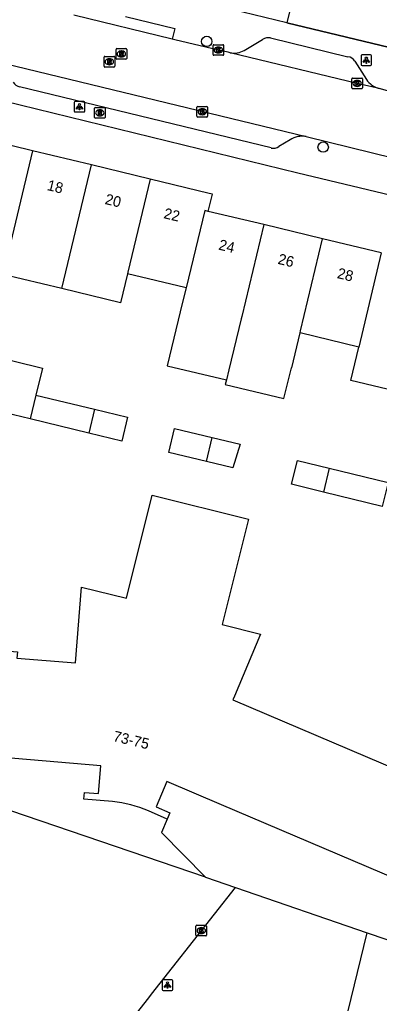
# Model space of a CAD drawing. Extents: x 162812 to 163818, y 381639 to 382470.
# Drawn here: x 163602.8 to 163636.7, y 381999.1 to 382091.8 of the extents above; entities that cross this region are included whole.
import ezdxf

# ---------------------------------------------------------------- set-up
doc = ezdxf.new("R2010")
doc.units = 0
for name, color, linetype in [('IMGEO_Boom', 7, 'Continuous'), ('IMGEO_Groenvoorziening', 7, 'Continuous'), ('IMGEO_Kolk', 7, 'Continuous'), ('IMGEO_Lichtpunt', 7, 'Continuous'), ('IMGEO_Muur', 7, 'Continuous'), ('IMGEO_Pand', 7, 'Continuous'), ('IMGEO_Pand_nummerreeks', 7, 'Continuous'), ('IMGEO_Rijbaan_lokaal_open', 7, 'Continuous'), ('IMGEO_Rioolput', 7, 'Continuous'), ('IMGEO_Voetpad_open', 7, 'Continuous')]:
    doc.layers.add(name, color=color, linetype=linetype)

msp = doc.modelspace()

# ---------------------------------------------------------------- linework, layer by layer
at = {"layer": 'IMGEO_Boom'}
for centre in [(163620.462, 382089.704), (163631.443, 382079.762)]:
    msp.add_circle(centre, 0.489, dxfattribs=at)
at = {"layer": 'IMGEO_Groenvoorziening'}
for points in [[(163623.164, 382010.056), (163635.601, 382005.793)], [(163646.249, 381986.222), (163635.961, 381990.663), (163632.281, 381992.245), (163635.601, 382005.793)], [(163635.601, 382005.793), (163644.197, 382002.846)]]:
    msp.add_lwpolyline(points, dxfattribs=at)
at = {"layer": 'IMGEO_Kolk'}
for p, q in [((163621.06, 382088.472), (163621.06, 382089.324)), ((163621.135, 382089.398), (163621.987, 382089.398)), ((163621.548, 382089.178), (163621.573, 382089.178)), ((163622.061, 382089.324), (163622.061, 382088.472)), ((163621.987, 382088.398), (163621.135, 382088.398)), ((163621.571, 382088.618), (163621.546, 382088.618)), ((163634.15, 382085.329), (163634.15, 382086.181)), ((163634.225, 382086.255), (163635.077, 382086.255)), ((163635.151, 382086.181), (163635.151, 382085.329)), ((163635.077, 382085.255), (163634.225, 382085.255)), ((163634.661, 382085.475), (163634.636, 382085.475)), ((163634.638, 382086.035), (163634.663, 382086.035)), ((163619.545, 382082.655), (163619.545, 382083.507)), ((163619.62, 382083.581), (163620.472, 382083.581)), ((163620.033, 382083.361), (163620.058, 382083.361)), ((163620.546, 382083.507), (163620.546, 382082.655)), ((163620.472, 382082.581), (163619.62, 382082.581)), ((163620.056, 382082.801), (163620.031, 382082.801)), ((163619.522, 382006.485), (163620.374, 382006.485)), ((163619.447, 382005.559), (163619.447, 382006.411)), ((163619.958, 382005.705), (163619.933, 382005.705)), ((163619.935, 382006.265), (163619.96, 382006.265)), ((163620.448, 382006.411), (163620.448, 382005.559)), ((163620.374, 382005.485), (163619.522, 382005.485))]:
    msp.add_line(p, q, dxfattribs=at)
for points in [[(163621.06, 382088.472), (163621.06, 382089.324)], [(163621.135, 382089.398), (163621.987, 382089.398)], [(163621.381, 382089.098), (163621.504, 382089.098), (163621.504, 382088.947), (163621.634, 382089.098), (163621.798, 382089.098), (163621.652, 382088.947), (163621.805, 382088.698), (163621.653, 382088.698), (163621.568, 382088.862), (163621.504, 382088.795), (163621.504, 382088.698), (163621.381, 382088.698), (163621.381, 382089.098)], [(163622.061, 382089.324), (163622.061, 382088.472)], [(163621.987, 382088.398), (163621.135, 382088.398)], [(163634.15, 382085.329), (163634.15, 382086.181)], [(163634.225, 382086.255), (163635.077, 382086.255)], [(163635.151, 382086.181), (163635.151, 382085.329)], [(163635.077, 382085.255), (163634.225, 382085.255)], [(163634.471, 382085.955), (163634.594, 382085.955), (163634.594, 382085.804), (163634.724, 382085.955), (163634.888, 382085.955), (163634.742, 382085.804), (163634.895, 382085.555), (163634.743, 382085.555), (163634.658, 382085.719), (163634.594, 382085.652), (163634.594, 382085.555), (163634.471, 382085.555), (163634.471, 382085.955)], [(163619.545, 382082.655), (163619.545, 382083.507)], [(163619.62, 382083.581), (163620.472, 382083.581)], [(163620.546, 382083.507), (163620.546, 382082.655)], [(163620.472, 382082.581), (163619.62, 382082.581)], [(163619.866, 382083.281), (163619.989, 382083.281), (163619.989, 382083.13), (163620.119, 382083.281), (163620.283, 382083.281), (163620.137, 382083.13), (163620.29, 382082.881), (163620.138, 382082.881), (163620.053, 382083.045), (163619.989, 382082.978), (163619.989, 382082.881), (163619.866, 382082.881), (163619.866, 382083.281)], [(163619.522, 382006.485), (163620.374, 382006.485)], [(163619.447, 382005.559), (163619.447, 382006.411)], [(163619.768, 382006.185), (163619.891, 382006.185), (163619.891, 382006.034), (163620.021, 382006.185), (163620.185, 382006.185), (163620.039, 382006.034), (163620.192, 382005.785), (163620.04, 382005.785), (163619.955, 382005.949), (163619.891, 382005.882), (163619.891, 382005.785), (163619.768, 382005.785), (163619.768, 382006.185)], [(163620.448, 382006.411), (163620.448, 382005.559)], [(163620.374, 382005.485), (163619.522, 382005.485)]]:
    msp.add_lwpolyline(points, dxfattribs=at)
for centre, start, end in [((163621.137, 382089.322), 91.55205, 178.44795), ((163621.137, 382089.322), 91.55205, 178.44795), ((163621.985, 382089.322), 1.55205, 88.44795), ((163621.985, 382089.322), 1.55205, 88.44795), ((163621.137, 382088.474), 181.55205, 268.44795), ((163621.137, 382088.474), 181.55205, 268.44795), ((163621.985, 382088.474), 271.55205, 358.44795), ((163621.985, 382088.474), 271.55205, 358.44795), ((163634.227, 382086.179), 91.55205, 178.44795), ((163634.227, 382086.179), 91.55205, 178.44795), ((163635.075, 382086.179), 1.55205, 88.44795), ((163635.075, 382086.179), 1.55205, 88.44795), ((163634.227, 382085.331), 181.55205, 268.44795), ((163634.227, 382085.331), 181.55205, 268.44795), ((163635.075, 382085.331), 271.55205, 358.44795), ((163635.075, 382085.331), 271.55205, 358.44795), ((163619.622, 382083.505), 91.55205, 178.44795), ((163619.622, 382083.505), 91.55205, 178.44795), ((163620.47, 382083.505), 1.55205, 88.44795), ((163620.47, 382083.505), 1.55205, 88.44795), ((163619.622, 382082.657), 181.55205, 268.44795), ((163619.622, 382082.657), 181.55205, 268.44795), ((163620.47, 382082.657), 271.55205, 358.44795), ((163620.47, 382082.657), 271.55205, 358.44795), ((163619.524, 382006.409), 91.55205, 178.44795), ((163619.524, 382006.409), 91.55205, 178.44795), ((163620.372, 382006.409), 1.55205, 88.44795), ((163620.372, 382006.409), 1.55205, 88.44795), ((163619.524, 382005.561), 181.55205, 268.44795), ((163619.524, 382005.561), 181.55205, 268.44795), ((163620.372, 382005.561), 271.55205, 358.44795), ((163620.372, 382005.561), 271.55205, 358.44795)]:
    msp.add_arc(centre, 0.0765, start, end, dxfattribs=at)
for centre, major_axis, ratio, start_param, end_param in [((163621.547, 382088.898), (-0.387, 0.002), 0.722429, 4.712389, 7.853982), ((163621.572, 382088.898), (-0.39, 0.002), 0.717154, 1.570796, 4.712389), ((163634.637, 382085.755), (-0.387, 0.002), 0.722429, 4.712389, 7.853982), ((163634.662, 382085.755), (-0.39, 0.002), 0.717154, 1.570796, 4.712389), ((163620.032, 382083.081), (-0.387, 0.002), 0.722429, 4.712389, 7.853982), ((163620.057, 382083.081), (-0.39, 0.002), 0.717154, 1.570796, 4.712389), ((163619.934, 382005.985), (-0.387, 0.002), 0.722429, 4.712389, 7.853982), ((163619.959, 382005.985), (-0.39, 0.002), 0.717154, 1.570796, 4.712389)]:
    msp.add_ellipse(centre, major_axis=major_axis, ratio=ratio, start_param=start_param, end_param=end_param, dxfattribs=at)
at = {"layer": 'IMGEO_Lichtpunt'}
for p, q in [((163635.013, 382088.34), (163635.013, 382087.533)), ((163635.013, 382088.34), (163635.013, 382087.533)), ((163635.915, 382088.435), (163635.107, 382088.435)), ((163635.915, 382088.435), (163635.107, 382088.435)), ((163636.009, 382087.533), (163636.009, 382088.34)), ((163636.009, 382087.533), (163636.009, 382088.34)), ((163635.107, 382087.439), (163635.915, 382087.439)), ((163635.107, 382087.439), (163635.915, 382087.439)), ((163607.971, 382083.962), (163607.971, 382083.155)), ((163607.971, 382083.962), (163607.971, 382083.155)), ((163608.873, 382084.057), (163608.065, 382084.057)), ((163608.873, 382084.057), (163608.065, 382084.057)), ((163608.967, 382083.155), (163608.967, 382083.962)), ((163608.967, 382083.155), (163608.967, 382083.962)), ((163608.065, 382083.061), (163608.873, 382083.061)), ((163608.065, 382083.061), (163608.873, 382083.061)), ((163616.272, 382001.263), (163616.272, 382000.456)), ((163616.272, 382001.263), (163616.272, 382000.456)), ((163617.174, 382001.358), (163616.366, 382001.358)), ((163617.174, 382001.358), (163616.366, 382001.358)), ((163617.268, 382000.456), (163617.268, 382001.263)), ((163617.268, 382000.456), (163617.268, 382001.263)), ((163616.366, 382000.362), (163617.174, 382000.362)), ((163616.366, 382000.362), (163617.174, 382000.362))]:
    msp.add_line(p, q, dxfattribs=at)
for points in [[(163635.387, 382088.004), (163635.426, 382087.976), (163635.238, 382087.714), (163635.2, 382087.741), (163635.387, 382088.004)], [(163635.489, 382087.956), (163635.536, 382087.956), (163635.536, 382087.634), (163635.489, 382087.634), (163635.489, 382087.956)], [(163635.599, 382087.976), (163635.637, 382088.003), (163635.824, 382087.741), (163635.785, 382087.713), (163635.599, 382087.976)], [(163608.345, 382083.626), (163608.384, 382083.598), (163608.196, 382083.336), (163608.158, 382083.363), (163608.345, 382083.626)], [(163608.447, 382083.578), (163608.494, 382083.578), (163608.494, 382083.256), (163608.447, 382083.256), (163608.447, 382083.578)], [(163608.557, 382083.598), (163608.595, 382083.625), (163608.782, 382083.363), (163608.743, 382083.335), (163608.557, 382083.598)], [(163616.646, 382000.927), (163616.685, 382000.899), (163616.497, 382000.637), (163616.459, 382000.664), (163616.646, 382000.927)], [(163616.748, 382000.879), (163616.795, 382000.879), (163616.795, 382000.557), (163616.748, 382000.557), (163616.748, 382000.879)], [(163616.858, 382000.899), (163616.896, 382000.926), (163617.083, 382000.664), (163617.044, 382000.636), (163616.858, 382000.899)]]:
    msp.add_lwpolyline(points, dxfattribs=at)
for centre in [(163635.512, 382088.138), (163608.47, 382083.76), (163616.771, 382001.061)]:
    msp.add_circle(centre, 0.0994, dxfattribs=at)
for centre, start, end in [((163635.107, 382088.34), 90, 180), ((163635.107, 382088.34), 90, 180), ((163635.915, 382088.34), 0, 90), ((163635.915, 382088.34), 0, 90), ((163635.107, 382087.533), 180, 270), ((163635.107, 382087.533), 180, 270), ((163635.915, 382087.533), 270, 0), ((163635.915, 382087.533), 270, 360), ((163608.065, 382083.962), 90, 180), ((163608.065, 382083.962), 90, 180), ((163608.873, 382083.962), 0, 90), ((163608.873, 382083.962), 0, 90), ((163608.065, 382083.155), 180, 270), ((163608.065, 382083.155), 180, 270), ((163608.873, 382083.155), 270, 0), ((163608.873, 382083.155), 270, 360), ((163616.366, 382001.263), 90, 180), ((163616.366, 382001.263), 90, 180), ((163617.174, 382001.263), 0, 90), ((163617.174, 382001.263), 0, 90), ((163616.366, 382000.456), 180, 270), ((163616.366, 382000.456), 180, 270), ((163617.174, 382000.456), 270, 0), ((163617.174, 382000.456), 270, 360)]:
    msp.add_arc(centre, 0.0946, start, end, dxfattribs=at)
at = {"layer": 'IMGEO_Muur'}
msp.add_lwpolyline([(163639.281, 382088.766), (163628.015, 382091.45)], dxfattribs=at)
at = {"layer": 'IMGEO_Pand'}
for points in [[(163629.558, 382097.802), (163628.015, 382091.45)], [(163628.015, 382091.45), (163620.752, 382093.227)], [(163604.039, 382079.413), (163598.504, 382080.746), (163597.286, 382075.691), (163596.129, 382075.97)], [(163604.039, 382079.413), (163601.288, 382067.934), (163601.248, 382067.772)], [(163609.599, 382078.073), (163604.039, 382079.413)], [(163606.789, 382066.436), (163609.599, 382078.073)], [(163615.14, 382076.738), (163609.599, 382078.073)], [(163615.14, 382076.738), (163613.012, 382067.971), (163612.979, 382067.836)], [(163620.608, 382073.706), (163620.995, 382075.328), (163620.691, 382075.401), (163615.14, 382076.738)], [(163620.608, 382073.706), (163620.295, 382073.781), (163618.516, 382066.502)], [(163625.84, 382072.453), (163620.608, 382073.706)], [(163625.84, 382072.453), (163623.762, 382063.792), (163623.715, 382063.601), (163622.544, 382058.79), (163622.313, 382057.833)], [(163631.382, 382071.125), (163625.84, 382072.453)], [(163629.266, 382062.263), (163629.311, 382062.447), (163631.382, 382071.125)], [(163636.926, 382069.797), (163631.382, 382071.125)], [(163636.926, 382069.797), (163634.809, 382060.927)], [(163606.789, 382066.436), (163601.248, 382067.772)], [(163612.979, 382067.836), (163612.32, 382065.102), (163606.789, 382066.436)], [(163618.516, 382066.502), (163618.402, 382066.529), (163612.979, 382067.836)], [(163618.516, 382066.502), (163618.184, 382065.145), (163616.742, 382059.177), (163622.313, 382057.833)], [(163622.313, 382057.833), (163622.212, 382057.416), (163627.743, 382056.082), (163628.444, 382058.988), (163628.483, 382058.979), (163629.266, 382062.263)], [(163634.809, 382060.927), (163629.266, 382062.263)], [(163603.802, 382054.16), (163598.289, 382055.487), (163599.47, 382060.292)], [(163599.47, 382060.292), (163604.971, 382058.948), (163604.352, 382056.413)], [(163639.584, 382056.452), (163634.042, 382057.788), (163634.809, 382060.927)], [(163604.352, 382056.413), (163603.802, 382054.16)], [(163604.352, 382056.413), (163609.885, 382055.087)], [(163609.885, 382055.087), (163612.997, 382054.341), (163612.454, 382052.077), (163609.337, 382052.827)], [(163609.885, 382055.087), (163609.337, 382052.827)], [(163609.337, 382052.827), (163603.802, 382054.16)], [(163620.427, 382050.157), (163616.88, 382051.011), (163617.433, 382053.277), (163620.982, 382052.427)], [(163620.982, 382052.427), (163623.622, 382051.794), (163622.929, 382049.555), (163620.427, 382050.157)], [(163620.427, 382050.157), (163620.982, 382052.427)], [(163631.474, 382047.277), (163628.462, 382048.013), (163629.012, 382050.264), (163632.024, 382049.528)], [(163632.024, 382049.528), (163637.565, 382048.174), (163637.016, 382045.923), (163631.474, 382047.277)], [(163632.024, 382049.528), (163631.474, 382047.277)], [(163602.38, 382022.18), (163601.918, 382022.218), (163601.846, 382021.347), (163598.732, 382021.603), (163598.8, 382022.442), (163589.879, 382023.175), (163590.655, 382032.626), (163599.512, 382031.898), (163599.562, 382032.495), (163602.606, 382032.245), (163602.557, 382031.641), (163608.079, 382031.187), (163608.666, 382038.338), (163612.892, 382037.281), (163615.321, 382046.999), (163624.393, 382044.731), (163621.911, 382034.802), (163625.548, 382033.892), (163623.074, 382028.073), (163622.926, 382027.725), (163644.934, 382018.364)], [(163611.579, 382018.143), (163608.885, 382018.364), (163608.937, 382018.991), (163610.27, 382018.881), (163610.486, 382021.513), (163602.38, 382022.18)], [(163641.212, 382009.612), (163621.865, 382017.841), (163616.708, 382020.035), (163615.687, 382017.636), (163616.99, 382017.081), (163616.74, 382016.494)], [(163616.74, 382016.494), (163614.965, 382017.249)]]:
    msp.add_lwpolyline(points, dxfattribs=at)
msp.add_arc((163610.334, 382006.568), 11.642, 66.55912, 83.86049, dxfattribs=at)
at = {"layer": 'IMGEO_Rijbaan_lokaal_open'}
for points in [[(163617.198, 382089.924), (163607.936, 382092.165)], [(163622.66, 382088.645), (163622.47, 382088.691), (163621.56, 382088.897), (163617.451, 382089.866), (163617.198, 382089.924)], [(163636.73, 382085.267), (163634.65, 382085.754), (163622.66, 382088.645)], [(163600.372, 382087.87), (163629.841, 382080.749)], [(163637.726, 382084.988), (163636.73, 382085.267)], [(163629.841, 382080.749), (163664.817, 382072.158), (163666.019, 382071.717)], [(163620.346, 382011.016), (163602.001, 382017.266)], [(163620.346, 382011.016), (163623.164, 382010.056)], [(163611.174, 381994.789), (163615.009, 381999.672), (163615.267, 382000), (163623.164, 382010.056)]]:
    msp.add_lwpolyline(points, dxfattribs=at)
at = {"layer": 'IMGEO_Rioolput'}
for p, q in [((163611.914, 382088.107), (163611.914, 382088.959)), ((163611.989, 382089.033), (163612.841, 382089.033)), ((163612.915, 382088.959), (163612.915, 382088.107)), ((163610.782, 382087.366), (163610.782, 382088.218)), ((163610.857, 382088.292), (163611.709, 382088.292)), ((163611.27, 382088.072), (163611.295, 382088.072)), ((163611.783, 382088.218), (163611.783, 382087.366)), ((163612.841, 382088.033), (163611.989, 382088.033)), ((163612.425, 382088.253), (163612.4, 382088.253)), ((163612.402, 382088.813), (163612.427, 382088.813)), ((163611.709, 382087.292), (163610.857, 382087.292)), ((163611.293, 382087.512), (163611.268, 382087.512)), ((163609.887, 382082.555), (163609.887, 382083.407)), ((163609.962, 382083.481), (163610.814, 382083.481)), ((163610.888, 382083.407), (163610.888, 382082.555)), ((163610.814, 382082.481), (163609.962, 382082.481)), ((163610.398, 382082.701), (163610.373, 382082.701)), ((163610.375, 382083.261), (163610.4, 382083.261))]:
    msp.add_line(p, q, dxfattribs=at)
for points in [[(163611.914, 382088.107), (163611.914, 382088.959)], [(163611.989, 382089.033), (163612.841, 382089.033)], [(163612.915, 382088.959), (163612.915, 382088.107)], [(163610.782, 382087.366), (163610.782, 382088.218)], [(163610.857, 382088.292), (163611.709, 382088.292)], [(163611.371, 382087.99), (163611.119, 382087.992), (163611.119, 382087.592)], [(163611.783, 382088.218), (163611.783, 382087.366)], [(163612.841, 382088.033), (163611.989, 382088.033)], [(163612.503, 382088.731), (163612.251, 382088.733), (163612.251, 382088.333)], [(163612.251, 382088.333), (163612.375, 382088.333), (163612.375, 382088.495), (163612.386, 382088.495)], [(163612.429, 382088.652), (163612.375, 382088.652), (163612.375, 382088.571)], [(163612.375, 382088.571), (163612.427, 382088.571)], [(163612.433, 382088.466), (163612.504, 382088.333), (163612.644, 382088.333), (163612.579, 382088.459)], [(163611.709, 382087.292), (163610.857, 382087.292)], [(163611.119, 382087.592), (163611.243, 382087.592), (163611.243, 382087.754), (163611.254, 382087.754)], [(163611.297, 382087.911), (163611.243, 382087.911), (163611.243, 382087.83)], [(163611.243, 382087.83), (163611.295, 382087.83)], [(163611.301, 382087.725), (163611.372, 382087.592), (163611.512, 382087.592), (163611.447, 382087.718)], [(163609.887, 382082.555), (163609.887, 382083.407)], [(163609.962, 382083.481), (163610.814, 382083.481)], [(163610.888, 382083.407), (163610.888, 382082.555)], [(163610.814, 382082.481), (163609.962, 382082.481)], [(163610.476, 382083.179), (163610.224, 382083.181), (163610.224, 382082.781)], [(163610.224, 382082.781), (163610.348, 382082.781), (163610.348, 382082.943), (163610.359, 382082.943)], [(163610.402, 382083.1), (163610.348, 382083.1), (163610.348, 382083.019)], [(163610.348, 382083.019), (163610.4, 382083.019)], [(163610.406, 382082.914), (163610.477, 382082.781), (163610.617, 382082.781), (163610.552, 382082.907)]]:
    msp.add_lwpolyline(points, dxfattribs=at)
for centre, radius, start, end in [((163611.991, 382088.957), 0.0765, 91.55205, 178.44795), ((163611.991, 382088.957), 0.0765, 91.55205, 178.44795), ((163612.839, 382088.957), 0.0765, 1.55205, 88.44795), ((163612.839, 382088.957), 0.0765, 1.55205, 88.44795), ((163610.859, 382088.216), 0.0765, 91.55205, 178.44795), ((163610.859, 382088.216), 0.0765, 91.55205, 178.44795), ((163611.37, 382087.88), 0.109, 350.36119, 89.41601), ((163611.707, 382088.216), 0.0765, 1.55205, 88.44795), ((163611.707, 382088.216), 0.0765, 1.55205, 88.44795), ((163611.991, 382088.109), 0.0765, 181.55205, 268.44795), ((163611.991, 382088.109), 0.0765, 181.55205, 268.44795), ((163612.385, 382088.442), 0.0533, 26.02933, 88.69889), ((163612.411, 382088.76), 0.19, 274.7715, 282.96867), ((163612.435, 382088.556), 0.0964, 77.00612, 93.18647), ((163612.449, 382088.613), 0.0378, 276.66336, 79.67722), ((163612.502, 382088.621), 0.109, 350.36119, 89.41601), ((163612.5, 382088.621), 0.112, 277.58423, 350.98172), ((163612.484, 382088.406), 0.108, 29.51342, 73.79051), ((163612.839, 382088.109), 0.0765, 271.55205, 358.44795), ((163612.839, 382088.109), 0.0765, 271.55205, 358.44795), ((163610.859, 382087.368), 0.0765, 181.55205, 268.44795), ((163610.859, 382087.368), 0.0765, 181.55205, 268.44795), ((163611.253, 382087.701), 0.0533, 26.02933, 88.69889), ((163611.279, 382088.019), 0.19, 274.7715, 282.96867), ((163611.303, 382087.815), 0.0964, 77.00612, 93.18647), ((163611.317, 382087.872), 0.0378, 276.66336, 79.67722), ((163611.368, 382087.88), 0.112, 277.58423, 350.98172), ((163611.352, 382087.665), 0.108, 29.51342, 73.79051), ((163611.707, 382087.368), 0.0765, 271.55205, 358.44795), ((163611.707, 382087.368), 0.0765, 271.55205, 358.44795), ((163609.964, 382083.405), 0.0765, 91.55205, 178.44795), ((163609.964, 382083.405), 0.0765, 91.55205, 178.44795), ((163610.812, 382083.405), 0.0765, 1.55205, 88.44795), ((163610.812, 382083.405), 0.0765, 1.55205, 88.44795), ((163609.964, 382082.557), 0.0765, 181.55205, 268.44795), ((163609.964, 382082.557), 0.0765, 181.55205, 268.44795), ((163610.358, 382082.89), 0.0533, 26.02933, 88.69889), ((163610.384, 382083.208), 0.19, 274.7715, 282.96867), ((163610.408, 382083.004), 0.0964, 77.00612, 93.18647), ((163610.422, 382083.061), 0.0378, 276.66336, 79.67722), ((163610.475, 382083.069), 0.109, 350.36119, 89.41601), ((163610.473, 382083.069), 0.112, 277.58423, 350.98172), ((163610.457, 382082.854), 0.108, 29.51342, 73.79051), ((163610.812, 382082.557), 0.0765, 271.55205, 358.44795), ((163610.812, 382082.557), 0.0765, 271.55205, 358.44795)]:
    msp.add_arc(centre, radius, start, end, dxfattribs=at)
for centre, major_axis, ratio, start_param, end_param in [((163611.269, 382087.792), (-0.387, 0.002), 0.722429, 4.712389, 7.853982), ((163611.294, 382087.792), (-0.39, 0.002), 0.717154, 1.570796, 4.712389), ((163612.401, 382088.533), (-0.387, 0.002), 0.722429, 4.712389, 7.853982), ((163612.426, 382088.533), (-0.39, 0.002), 0.717154, 1.570796, 4.712389), ((163610.374, 382082.981), (-0.387, 0.002), 0.722429, 4.712389, 7.853982), ((163610.399, 382082.981), (-0.39, 0.002), 0.717154, 1.570796, 4.712389)]:
    msp.add_ellipse(centre, major_axis=major_axis, ratio=ratio, start_param=start_param, end_param=end_param, dxfattribs=at)
at = {"layer": 'IMGEO_Voetpad_open'}
for points in [[(163612.812, 382092.056), (163617.443, 382090.935), (163617.198, 382089.924)], [(163628.015, 382091.45), (163639.281, 382088.766), (163639.525, 382088.708), (163659.226, 382083.946), (163668.436, 382081.708), (163669.376, 382081.48)], [(163623.992, 382088.852), (163625.738, 382089.893)], [(163626.486, 382090.031), (163633.782, 382088.268)], [(163634.435, 382087.833), (163635.522, 382086.131)], [(163626.531, 382079.671), (163602.822, 382085.422)], [(163598.231, 382084.857), (163629.042, 382077.327), (163645.196, 382073.47), (163665.309, 382068.616), (163665.727, 382068.515), (163665.679, 382068.37), (163666.266, 382068.227)], [(163628.32, 382080.448), (163627.275, 382079.817)], [(163616.74, 382016.494), (163616.191, 382015.229), (163620.346, 382011.016)]]:
    msp.add_lwpolyline(points, dxfattribs=at)
for centre, radius, start, end in [((163626.29, 382088.998), 1.051, 79.24624, 121.6599), ((163623.034, 382090.628), 2.018, 259.31811, 298.34871), ((163633.656, 382087.372), 0.905, 30.64287, 82.0175), ((163637.232, 382087.246), 2.042, 213.0962, 255.75669), ((163603.076, 382086.398), 1.008, 210.82727, 255.43294), ((163629.474, 382078.61), 2.171, 80.26803, 122.11992), ((163626.729, 382080.628), 0.978, 258.28912, 303.91577)]:
    msp.add_arc(centre, radius, start, end, dxfattribs=at)

# ---------------------------------------------------------------- texts
at = {"layer": 'IMGEO_Pand_nummerreeks'}
for s, rotation, p in [('18', 346.45572, (163605.344, 382075.724)), ('20', 346.45572, (163610.803, 382074.41)), ('22', 346.45528, (163616.344, 382073.075)), ('24', 346.52976, (163621.521, 382070.116)), ('26', 346.52976, (163627.108, 382068.777)), ('28', 346.52981, (163632.698, 382067.437)), ('73-75', 346.63862, (163611.575, 382023.844))]:
    msp.add_text(s, height=1, rotation=rotation, dxfattribs=at).set_placement(p)

doc.saveas('drawing.dxf')
